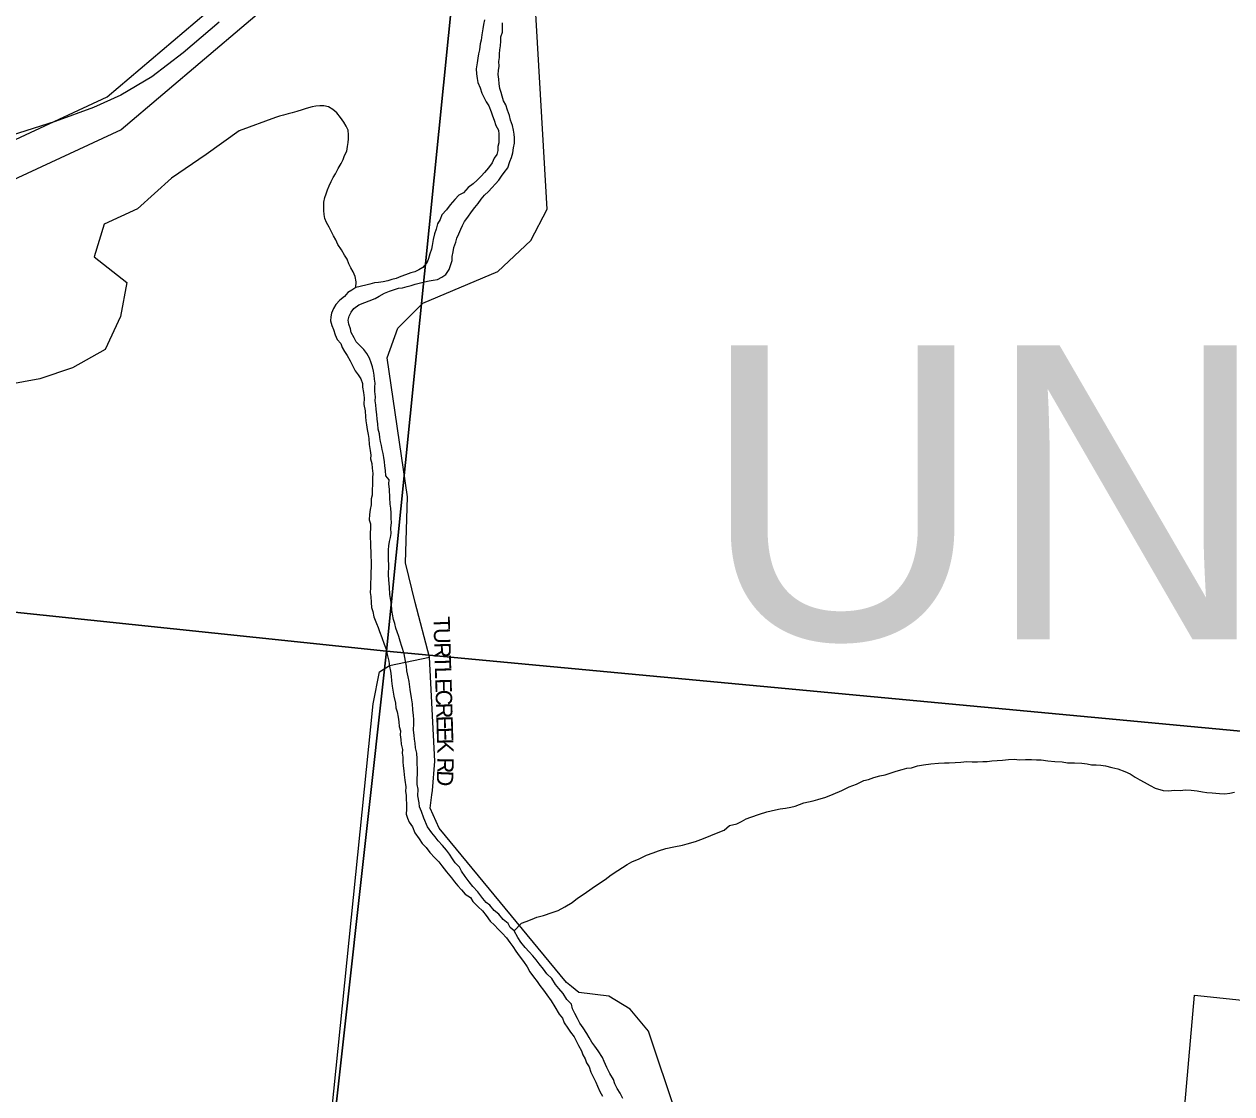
# Model space of a CAD drawing. Extents: x 1310247 to 1664935, y 284496 to 704931.
# Drawn here: x 1473230 to 1476924, y 510358 to 513631 of the extents above; entities that cross this region are included whole.
import ezdxf

# ---------------------------------------------------------------- set-up
doc = ezdxf.new("R2010")
doc.units = 0
for name, color, linetype in [('GM_X_Airport_Location_Class_2', 7, 'Continuous'), ('GM_X_Corporation_Text', 7, 'Continuous'), ('GM_X_County', 7, 'Continuous'), ('GM_X_County_Road_Text', 7, 'Continuous'), ('GM_X_County_Subdivision_Text', 7, 'Continuous'), ('GM_X_Major_Lake_Text', 7, 'Continuous'), ('GM_X_Minor_River_Text', 7, 'Continuous'), ('GM_X_Rail_Line', 7, 'Continuous'), ('GM_X_State_Route', 7, 'Continuous')]:
    doc.layers.add(name, color=color, linetype=linetype)

msp = doc.modelspace()

# ---------------------------------------------------------------- linework, layer by layer
at = {"layer": 'GM_X_Corporation_Text'}
msp.add_lwpolyline([(1474476.9, 511272.2), (1474478.6, 511285.6), (1474486.2, 511375.7), (1474469.9, 511694.1)], dxfattribs=at)
at = {"layer": 'GM_X_County'}
for points in [[(1469506.4, 517585.2), (1474875.9, 517060), (1474338.3, 511711.9), (1468997.7, 512272.1)], [(1474875.9, 517060), (1480181.2, 516544.8), (1479685.9, 511654.9), (1479639.7, 511215.9), (1474338.3, 511711.9)], [(1468997.7, 512272.1), (1474338.3, 511711.9), (1473744, 506360.5), (1468429.8, 506890.2)], [(1479639.7, 511215.9), (1479061.8, 505865.6), (1473744, 506360.5), (1474338.3, 511711.9)]]:
    msp.add_lwpolyline(points, close=True, dxfattribs=at)
at = {"layer": 'GM_X_County_Road_Text'}
for points in [[(1474469.9, 511694.1), (1474425.9, 511860.8), (1474395.6, 511982), (1474401.8, 512184), (1474340.1, 512609.9), (1474372.1, 512700.8), (1474449.5, 512776.5), (1474678.4, 512874.1), (1474779.4, 512968.4), (1474829.9, 513064.4), (1474760.9, 514242.6), (1474732.3, 514424.4), (1474745.7, 514500.2), (1474927.5, 514611.3), (1475057.2, 514660.1), (1475257.4, 514707.2), (1475361.8, 514793.1), (1475461.1, 514944.5), (1475727.3, 515452.4), (1476060, 516228.6), (1476097.3, 516406.6), (1476114.2, 516840.5), (1476112, 516922.1), (1476122.9, 516953.1)], [(1474037.5, 508990.3), (1474296.8, 511551.1), (1474316.4, 511649.2), (1474346.8, 511668.8), (1474469.9, 511694.1)]]:
    msp.add_lwpolyline(points, dxfattribs=at)
at = {"layer": 'GM_X_County_Subdivision_Text'}
for points in [[(1474903.9, 510685.9), (1474888.3, 510698.6), (1474498.7, 511170.8), (1474471.6, 511231.5), (1474476.9, 511272.2)], [(1475084.6, 508965.1), (1474951.6, 509029.6), (1474860.7, 509119.4), (1474819.5, 509174.3), (1474824.9, 509254.5), (1474857, 509364.3), (1474915.2, 509479.8), (1475072.1, 509718), (1475157.6, 509895.2), (1475221.4, 510096.8), (1475224.8, 510293.5), (1475138.9, 510549.8), (1475083.8, 510617), (1475018.2, 510656.3), (1474926, 510667.8), (1474903.9, 510685.9)]]:
    msp.add_lwpolyline(points, dxfattribs=at)
at = {"layer": 'GM_X_Major_Lake_Text'}
for points in [[(1472982.3, 513175.8), (1473483.8, 513408.1), (1473987.8, 513837.2), (1474505.2, 514632.2), (1474712.6, 514959), (1475089.7, 515486.8), (1475353.7, 516061.8), (1475510.9, 516665.1), (1475624, 517218.2), (1475680.6, 517702.1), (1475768.6, 518223.7), (1475877.4, 518815.5), (1476110.8, 519348.6), (1476370.7, 519920.2), (1476743.2, 520493.8)], [(1476852.4, 520459.4), (1476483.4, 519891.3), (1476252.6, 519403), (1476226.1, 519325.4), (1476143.2, 519163), (1476033.3, 518761.6), (1476019.6, 518505.9), (1475966.4, 518213.1), (1475856.6, 517689.5), (1475787.4, 517136.5), (1475682.2, 516627.4), (1475517.1, 516028), (1475242.4, 515446.7), (1474858.9, 514882.9), (1474643.5, 514619.6), (1474036.5, 513741.2), (1473526.1, 513306.8), (1473022.3, 513073.4)], [(1476659.6, 508947.9), (1476809.4, 510659.2), (1478489.2, 510482.7), (1478556.6, 510742.6), (1478665.4, 511118.6), (1478774.3, 511346.2), (1478942.4, 511455), (1479219.5, 511563.9), (1479496.5, 511672.7), (1479586.8, 511668), (1479744.2, 513164.5), (1478718.2, 513239.9), (1478806.2, 514128.7), (1478047.6, 514181.7), (1478117.4, 515178.7), (1479922.3, 515006.8), (1480056.6, 516305.4), (1480263, 516285.1), (1480410.3, 515977.6)]]:
    msp.add_lwpolyline(points, dxfattribs=at)
at = {"layer": 'GM_X_Minor_River_Text'}
for points in [[(1474637.3, 513643.9), (1474634.8, 513630), (1474632.3, 513616), (1474629.7, 513598), (1474627.2, 513582.1), (1474624.8, 513570.2), (1474622.2, 513552.2), (1474619.8, 513540.3), (1474617.3, 513526.3), (1474614.8, 513512.4), (1474612.2, 513494.4), (1474613.7, 513478.3), (1474615.2, 513464.3), (1474616.9, 513452.2), (1474624.4, 513435.9), (1474629.8, 513419.7), (1474635.5, 513407.5), (1474643, 513393.3), (1474650.7, 513381), (1474658.1, 513362.8), (1474661.7, 513350.6), (1474667.3, 513336.4), (1474672.8, 513320.2), (1474680.3, 513306), (1474681.9, 513293.9), (1474681.5, 513279.9), (1474681.1, 513267.9), (1474678.7, 513256), (1474678.3, 513243.9), (1474675.9, 513232), (1474667.5, 513220.2), (1474661, 513206.4), (1474650.4, 513190.7), (1474637.9, 513177.1), (1474627.5, 513165.4), (1474615, 513153.7), (1474602.6, 513142.1), (1474588.1, 513130.5), (1474573.6, 513114.9), (1474559.2, 513107.4), (1474546.7, 513093.7), (1474532.2, 513078.1), (1474521.6, 513062.4), (1474507, 513046.9), (1474502.5, 513033), (1474494, 513019.2), (1474489.5, 513003.3), (1474485, 512989.5), (1474480.4, 512971.6), (1474477.8, 512953.6), (1474475.4, 512941.7), (1474470.9, 512927.8), (1474466.4, 512913.9), (1474462, 512902), (1474449.5, 512886.4), (1474437.2, 512878.7), (1474424.9, 512873.1), (1474412.7, 512869.5), (1474396.5, 512864), (1474382.2, 512858.4), (1474368, 512852.8), (1474353.8, 512849.2), (1474341.6, 512845.6), (1474327.4, 512842), (1474313.3, 512840.5), (1474301.2, 512838.8), (1474287, 512835.3), (1474274.9, 512831.6), (1474244.5, 512824.6)], [(1474252.8, 512772.2), (1474303.6, 512790.7), (1474316, 512798.3), (1474332.3, 512807.8), (1474346.6, 512813.4), (1474362.8, 512818.9), (1474375, 512822.5), (1474387.1, 512824.2), (1474401.3, 512827.7), (1474413.5, 512831.4), (1474425.7, 512835), (1474437.8, 512838.6), (1474454, 512842.1), (1474468.2, 512845.7), (1474480.3, 512847.3), (1474494.4, 512848.9), (1474506.8, 512856.5), (1474519.1, 512864.2), (1474529.6, 512879.9), (1474534, 512891.8), (1474538.6, 512907.6), (1474539, 512919.7), (1474541.4, 512933.6), (1474543.9, 512947.6), (1474550.5, 512963.4), (1474552.9, 512975.3), (1474559.4, 512989.2), (1474565.8, 513003), (1474570.3, 513014.9), (1474576.7, 513026.7), (1474587.2, 513040.4), (1474597.7, 513056.1), (1474608.2, 513069.8), (1474618.7, 513081.5), (1474627.2, 513095.2), (1474637.6, 513107), (1474650, 513118.6), (1474660.5, 513130.3), (1474670.9, 513142), (1474681.3, 513153.7), (1474689.8, 513165.4), (1474698.2, 513177.2), (1474708.7, 513190.9), (1474715.4, 513210.7), (1474719.8, 513222.6), (1474724.3, 513236.5), (1474726.8, 513252.5), (1474729.3, 513266.4), (1474729.8, 513282.4), (1474728.2, 513294.5), (1474726.6, 513306.6), (1474723, 513320.7), (1474717.5, 513336.9), (1474714, 513351), (1474708.5, 513367.2), (1474703, 513383.4), (1474695.4, 513395.7), (1474691.8, 513409.8), (1474688.2, 513422), (1474684.6, 513434.1), (1474683, 513448.1), (1474681.5, 513462.2), (1474679.9, 513476.3), (1474680.3, 513488.3), (1474682.8, 513502.2), (1474681.3, 513516.3), (1474683.7, 513528.3), (1474684.1, 513540.3), (1474684.5, 513552.3), (1474686.9, 513564.2), (1474687.3, 513578.2), (1474687.8, 513592.2), (1474692.3, 513606.1), (1474692.8, 513622.1), (1474693.2, 513634.2)], [(1474244.5, 512824.6), (1474245.1, 512842.6), (1474241.6, 512858.7), (1474236, 512872.9), (1474228.4, 512885.2), (1474222.8, 512897.4), (1474217.2, 512911.6), (1474209.6, 512923.8), (1474200.1, 512940.1), (1474188.6, 512956.5), (1474183, 512970.7), (1474175.4, 512983), (1474169.7, 512995.2), (1474162.2, 513009.4), (1474154.6, 513023.7), (1474149, 513035.9), (1474147.4, 513048), (1474145.8, 513060), (1474146.2, 513074), (1474146.6, 513086), (1474149.1, 513100), (1474153.5, 513111.9), (1474157.9, 513123.8), (1474162.3, 513135.6), (1474168.8, 513149.5), (1474175.2, 513161.3), (1474181.7, 513173.1), (1474190.2, 513188.9), (1474198.8, 513204.6), (1474205.2, 513216.5), (1474209.6, 513228.3), (1474216.1, 513242.2), (1474218.6, 513256.1), (1474221, 513268.1), (1474221.4, 513280.1), (1474221.8, 513292.1), (1474220.2, 513306.2), (1474214.6, 513318.4), (1474207, 513330.6), (1474197.4, 513344.9), (1474185.8, 513359.3), (1474174.1, 513369.7), (1474160.3, 513378.1), (1474146.3, 513380.6), (1474134.3, 513380.9), (1474122.2, 513379.3), (1474110.1, 513377.7), (1474091.8, 513372.2), (1474079.6, 513368.6), (1474063.4, 513363.1), (1474049.2, 513359.5), (1474037, 513355.9), (1474022.8, 513352.3), (1474010.6, 513348.7), (1473998.5, 513345.1)], [(1473998.5, 513345.1), (1473887.3, 513304), (1473786.2, 513231.8), (1473680.1, 513159.5), (1473576, 513065.1), (1473473.8, 513019), (1473443.8, 512918.6), (1473543.9, 512840.3), (1473523.9, 512735.9), (1473477.8, 512635.6), (1473377.7, 512579.4), (1473277.6, 512545.2), (1473177.4, 512527.2)], [(1474244.5, 512824.6), (1474232.2, 512816.9), (1474219.9, 512809.3), (1474209.4, 512797.6), (1474195, 512786), (1474182.5, 512772.4), (1474176.1, 512760.6), (1474169.6, 512746.7), (1474167.2, 512734.8), (1474166.8, 512722.8), (1474170.3, 512708.6), (1474176, 512696.5), (1474181.4, 512680.3), (1474187, 512666.1), (1474198.6, 512653.7), (1474202.3, 512641.5), (1474209.9, 512629.3), (1474217.5, 512617), (1474227, 512600.7), (1474232.7, 512588.5), (1474242.1, 512570.2), (1474251.7, 512557.9), (1474259.4, 512545.6), (1474264.9, 512531.4), (1474264.5, 512519.4), (1474268, 512503.3), (1474269.5, 512487.2), (1474268.8, 512467.2), (1474272.2, 512447.1), (1474273.6, 512429), (1474275.2, 512416.9), (1474276.8, 512404.8), (1474278.4, 512390.8)], [(1474245, 512658.3), (1474239.4, 512670.5), (1474229.9, 512686.8), (1474228.3, 512698.8), (1474222.7, 512713), (1474221.1, 512725.1), (1474223.5, 512737.1), (1474229.9, 512748.9), (1474238.4, 512760.6), (1474252.8, 512772.2)], [(1474509.5, 511117.4), (1474496, 511131.8), (1474486.3, 511144.2), (1474476.7, 511156.5), (1474463.2, 511174.9), (1474452, 511201.3), (1474444.7, 511221.6), (1474439.1, 511235.8), (1474437.5, 511247.8), (1474434.2, 511270), (1474434.9, 511290), (1474431.3, 511304.1), (1474431.9, 511322.1), (1474432.4, 511336.2), (1474432.9, 511352.2), (1474431.4, 511368.2), (1474431.9, 511382.3), (1474430.5, 511400.3), (1474427, 511416.5), (1474425.5, 511430.5), (1474423.9, 511442.6), (1474422.2, 511454.7), (1474420.8, 511470.8), (1474421.4, 511490.8), (1474421.8, 511502.8), (1474420.2, 511514.8), (1474418.8, 511532.9), (1474417.4, 511551), (1474414, 511569.1), (1474410.8, 511595.3), (1474407.6, 511619.4), (1474404, 511633.6), (1474400.6, 511651.7), (1474399.1, 511665.8), (1474395.6, 511681.9), (1474392.3, 511704), (1474385, 511726.3), (1474379.5, 511742.5), (1474376, 511756.6), (1474370.4, 511770.8), (1474366.8, 511783), (1474363.2, 511797.1), (1474359.6, 511809.2), (1474356.1, 511825.4), (1474354.5, 511837.4), (1474353.1, 511855.5), (1474351.5, 511867.6), (1474348.1, 511885.7), (1474346.8, 511907.8), (1474345.5, 511929.9), (1474344, 511946), (1474345, 511974), (1474343.6, 511994.1), (1474344.1, 512010.1), (1474344.5, 512022.1), (1474344.9, 512034.1), (1474347.4, 512048), (1474349.8, 512060), (1474352.2, 512071.9), (1474350.7, 512088), (1474353.3, 512106), (1474351.7, 512118), (1474352.3, 512134), (1474350.8, 512150.1), (1474349.2, 512162.2), (1474347.8, 512182.3), (1474346.6, 512206.3), (1474345.2, 512224.4), (1474345.6, 512236.4), (1474336, 512248.7), (1474334.5, 512264.8), (1474332.9, 512278.9), (1474331.3, 512291), (1474329.8, 512305), (1474328.2, 512317.1), (1474324.6, 512329.2), (1474323, 512341.3), (1474319.3, 512353.4), (1474317.7, 512365.5), (1474316.1, 512377.6), (1474312.6, 512391.7), (1474311.1, 512407.8), (1474309.5, 512421.9), (1474308, 512435.9), (1474306.5, 512452), (1474305, 512466.1), (1474303.4, 512478.1), (1474303.8, 512490.2), (1474302.3, 512506.2), (1474302.7, 512520.2), (1474303.1, 512532.2), (1474301.5, 512544.3), (1474299.9, 512556.4), (1474298.3, 512568.5), (1474294.8, 512582.6), (1474291.1, 512594.7), (1474285.6, 512608.9), (1474278, 512623.2), (1474268.4, 512635.5), (1474256.7, 512647.9), (1474245, 512658.3)], [(1474278.4, 512390.8), (1474281.9, 512374.6), (1474283.5, 512362.5), (1474284.9, 512344.5), (1474288.3, 512326.3), (1474289.8, 512312.3), (1474289.4, 512300.3), (1474293, 512286.1), (1474294.5, 512272.1), (1474296, 512256), (1474295.6, 512242), (1474294.9, 512222), (1474294.4, 512206), (1474293.8, 512189.9), (1474291.4, 512178), (1474290.8, 512160), (1474288.4, 512146), (1474285.8, 512130.1), (1474285.3, 512114.1), (1474288.9, 512101.9), (1474288.5, 512087.9), (1474288, 512073.9), (1474287.6, 512061.9), (1474288.9, 512041.8), (1474288.5, 512029.8), (1474290.1, 512017.8), (1474289.6, 512001.7), (1474291.2, 511987.7), (1474290.6, 511969.6), (1474290, 511953.6), (1474289.5, 511937.6), (1474288.9, 511919.6), (1474288.5, 511905.6), (1474288, 511891.6), (1474289.6, 511879.5), (1474291, 511861.5), (1474292.5, 511845.4), (1474296.1, 511833.2), (1474299.6, 511817.1), (1474307, 511796.8), (1474312.6, 511784.6), (1474316.2, 511772.5), (1474323.6, 511754.2), (1474331, 511734), (1474336.5, 511717.8), (1474340, 511701.6), (1474345.3, 511681.5), (1474346.8, 511665.4), (1474350.4, 511651.2), (1474351.8, 511635.2), (1474353.4, 511621.1), (1474354.9, 511605), (1474358.3, 511586.9), (1474359.9, 511574.8), (1474365.2, 511552.6), (1474366.7, 511538.5), (1474370.4, 511526.4), (1474373.9, 511510.3), (1474375.4, 511496.2), (1474376.9, 511482.1), (1474380.5, 511468), (1474380.1, 511456), (1474381.6, 511441.9), (1474383.2, 511427.8), (1474386.7, 511411.7), (1474386.3, 511399.7), (1474387.9, 511387.6), (1474387.4, 511373.6), (1474389, 511361.5), (1474390.5, 511345.5), (1474392.1, 511333.4), (1474393.6, 511317.3), (1474396.9, 511297.2), (1474396.5, 511283.2), (1474398.1, 511271.1), (1474397.7, 511259.1), (1474399.2, 511245), (1474398.7, 511229), (1474398.2, 511213), (1474401.8, 511200.9), (1474407.4, 511188.7), (1474417, 511174.3), (1474424.4, 511156.1), (1474437.9, 511137.6), (1474447.5, 511123.3), (1474459.1, 511111), (1474470.7, 511096.6), (1474486.2, 511080), (1474497.9, 511067.7), (1474507.5, 511055.3), (1474521, 511036.9), (1474536.4, 511018.4), (1474546.1, 511006.1), (1474555.7, 510993.8), (1474567.3, 510981.4), (1474579, 510969), (1474594.7, 510958.5), (1474602.4, 510946.2), (1474617.9, 510929.7), (1474631.5, 510917.3), (1474643.1, 510902.9)], [(1474728, 510856.2), (1474750.8, 510879.5), (1474765.1, 510885.1), (1474783.4, 510892.6), (1474797.7, 510898.1), (1474817.9, 510903.5), (1474844.4, 510912.7), (1474862.6, 510918.2), (1474883.1, 510929.6), (1474905.6, 510942.9), (1474922.2, 510956.4), (1474942.7, 510969.8), (1474967.4, 510987.1), (1474992.1, 511004.3), (1475006.4, 511013.9), (1475025, 511027.4), (1475045.5, 511040.8), (1475059.9, 511050.3), (1475074.3, 511059.9), (1475088.6, 511067.5), (1475111, 511076.8), (1475133.5, 511088.1), (1475153.8, 511095.5), (1475170.1, 511101), (1475192.4, 511108.3), (1475216.7, 511113.6), (1475243, 511118.8), (1475257.2, 511122.4), (1475283.5, 511129.6), (1475308, 511138.8), (1475330.4, 511148.2), (1475352.8, 511157.5), (1475371.1, 511164.9), (1475387.6, 511178.4), (1475409.9, 511183.8), (1475424.2, 511191.3), (1475438.5, 511198.9), (1475452.8, 511204.5), (1475479.2, 511213.7), (1475501.6, 511221), (1475527.8, 511226.2), (1475542, 511229.8), (1475558.2, 511231.3), (1475574.3, 511234.8), (1475588.5, 511238.4), (1475615, 511247.6), (1475629.1, 511251.1), (1475643.3, 511254.7), (1475657.5, 511258.3), (1475681.9, 511265.5), (1475704.3, 511274.8), (1475730.8, 511286), (1475753.2, 511297.4), (1475775.6, 511304.7), (1475798.1, 511316), (1475812.2, 511319.6), (1475828.5, 511325.1), (1475846.8, 511330.6), (1475863, 511334.1), (1475881.2, 511339.5), (1475897.5, 511345), (1475915.7, 511350.5), (1475929.9, 511354), (1475944, 511355.6), (1475962.3, 511361.1), (1475980.5, 511364.5), (1476002.7, 511367.8), (1476026.9, 511369.1), (1476045, 511370.5), (1476059.1, 511370.1), (1476077.2, 511371.5), (1476095.3, 511373), (1476113.4, 511374.4), (1476129.5, 511373.9), (1476145.6, 511373.4), (1476161.7, 511374.9), (1476175.7, 511374.5), (1476189.8, 511376.1), (1476206, 511377.6), (1476222.1, 511379.1), (1476240.2, 511380.5), (1476258.4, 511382), (1476274.4, 511379.5), (1476292.5, 511380.9), (1476310.6, 511380.3), (1476326.6, 511379.9), (1476340.7, 511379.4), (1476360.7, 511376.8), (1476382.7, 511374.1), (1476404.8, 511373.4), (1476420.8, 511370.9), (1476442.8, 511370.3), (1476464.9, 511369.6), (1476480.9, 511367.1), (1476494.9, 511364.6), (1476508.9, 511364.2), (1476523, 511363.8), (1476537, 511361.3), (1476556.9, 511356.7), (1476574.8, 511352.2), (1476596.7, 511343.5)], [(1476596.7, 511343.5), (1476612.5, 511337), (1476628.3, 511326.5), (1476642, 511318), (1476655.9, 511311.6), (1476673.6, 511301), (1476689.4, 511292.5), (1476713.3, 511285.8), (1476731.4, 511285.2), (1476747.5, 511286.7), (1476765.6, 511286.2), (1476781.7, 511287.7), (1476799.8, 511287.1), (1476817.8, 511284.5), (1476833.7, 511282), (1476847.7, 511279.6), (1476863.8, 511279.1), (1476885.8, 511276.4), (1476901.9, 511275.9), (1476918, 511277.5), (1476932.2, 511281)], [(1475060.6, 510343), (1475053.1, 510359.3), (1475043.6, 510373.6), (1475036, 510387.9), (1475032.4, 510402), (1475021, 510420.4), (1475011.6, 510438.7), (1475004.1, 510457), (1474998.5, 510469.2), (1474985.1, 510489.6), (1474975.5, 510504), (1474965.9, 510516.3), (1474958.3, 510530.5), (1474950.7, 510542.8), (1474939.2, 510559.2), (1474929.6, 510573.5), (1474922, 510587.8), (1474914.5, 510604), (1474907, 510618.3), (1474903.4, 510632.4), (1474889.8, 510646.8), (1474878.4, 510665.2), (1474864.8, 510679.7), (1474855.2, 510692), (1474843.7, 510710.4), (1474828.1, 510724.9), (1474818.5, 510739.2), (1474805, 510755.7), (1474795.4, 510768), (1474785.7, 510780.3), (1474774.1, 510792.7), (1474762.4, 510805.1), (1474748.9, 510821.5), (1474739.4, 510835.8), (1474728, 510856.2), (1474716.3, 510866.6), (1474710.6, 510878.8), (1474695, 510891.3), (1474681.4, 510907.7), (1474667.7, 510918.2), (1474654.2, 510934.6), (1474642.4, 510943), (1474632.8, 510955.3), (1474617.4, 510975.8), (1474601.9, 510992.3), (1474590.3, 511006.7), (1474578.8, 511023.1), (1474567.3, 511039.5), (1474561.6, 511051.7), (1474548, 511064.1), (1474540.3, 511076.4), (1474530.8, 511090.7), (1474521.1, 511103), (1474509.5, 511117.4)], [(1474643.1, 510902.9), (1474654.6, 510886.5), (1474668.3, 510874.1), (1474679.9, 510861.7), (1474691.6, 510849.3), (1474705.2, 510834.9), (1474714.7, 510820.5), (1474724.4, 510808.2), (1474733.9, 510793.9), (1474743.5, 510779.6), (1474757, 510763.1), (1474768.6, 510746.8), (1474776.1, 510730.5), (1474787.6, 510716.1), (1474799.2, 510701.7), (1474806.8, 510689.5), (1474818.4, 510675.1), (1474828, 510660.8), (1474841.5, 510642.3), (1474852.9, 510624), (1474866.2, 510601.5), (1474875.9, 510589.2), (1474881.4, 510575), (1474892.9, 510558.6), (1474900.6, 510546.3), (1474912.2, 510532), (1474917.8, 510519.8), (1474925.4, 510505.5), (1474934.9, 510489.2), (1474938.5, 510477), (1474946.1, 510464.8), (1474949.7, 510452.7), (1474957.4, 510440.4), (1474962.8, 510424.2), (1474970.4, 510410), (1474977.9, 510393.7), (1474983.5, 510381.5), (1474991, 510365.2), (1474998.6, 510351)]]:
    msp.add_lwpolyline(points, dxfattribs=at)
at = {"layer": 'GM_X_State_Route'}
msp.add_lwpolyline([(1473825.7, 513636.7), (1473715.9, 513542.5), (1473619.9, 513469.5), (1473524.8, 513412.9), (1473442.1, 513375.2), (1473324.8, 513332.6), (1473189.5, 513289.9)], dxfattribs=at)

# ---------------------------------------------------------------- texts
at = {"layer": 'GM_X_Airport_Location_Class_2'}
msp.add_text('UNION', height=900, rotation=0, dxfattribs=at).set_placement((1475298.6, 511748))
at = {"layer": 'GM_X_Rail_Line'}
for s, rotation, p in [('T', 271.6943, (1474481.3, 511817.6)), ('U', 271.7053, (1474482.3, 511782.4)), ('R', 271.7004, (1474483.6, 511738.5)), ('T', 271.7141, (1474484.8, 511698.9)), ('L', 271.6943, (1474485.8, 511663.7)), ('E', 271.7009, (1474486.9, 511628.5)), ('C', 271.7004, (1474487.9, 511593.3)), ('R', 271.7004, (1474489.1, 511553.7)), ('E', 271.6943, (1474490.3, 511514.2)), ('E', 271.7009, (1474491.3, 511479)), ('K', 271.6834, (1474492.4, 511443.8)), ('R', 268.9072, (1474493.9, 511387.3)), ('D', 267.5731, (1474493.1, 511348))]:
    msp.add_text(s, height=50, rotation=rotation, dxfattribs=at).set_placement(p)

doc.saveas('drawing.dxf')
